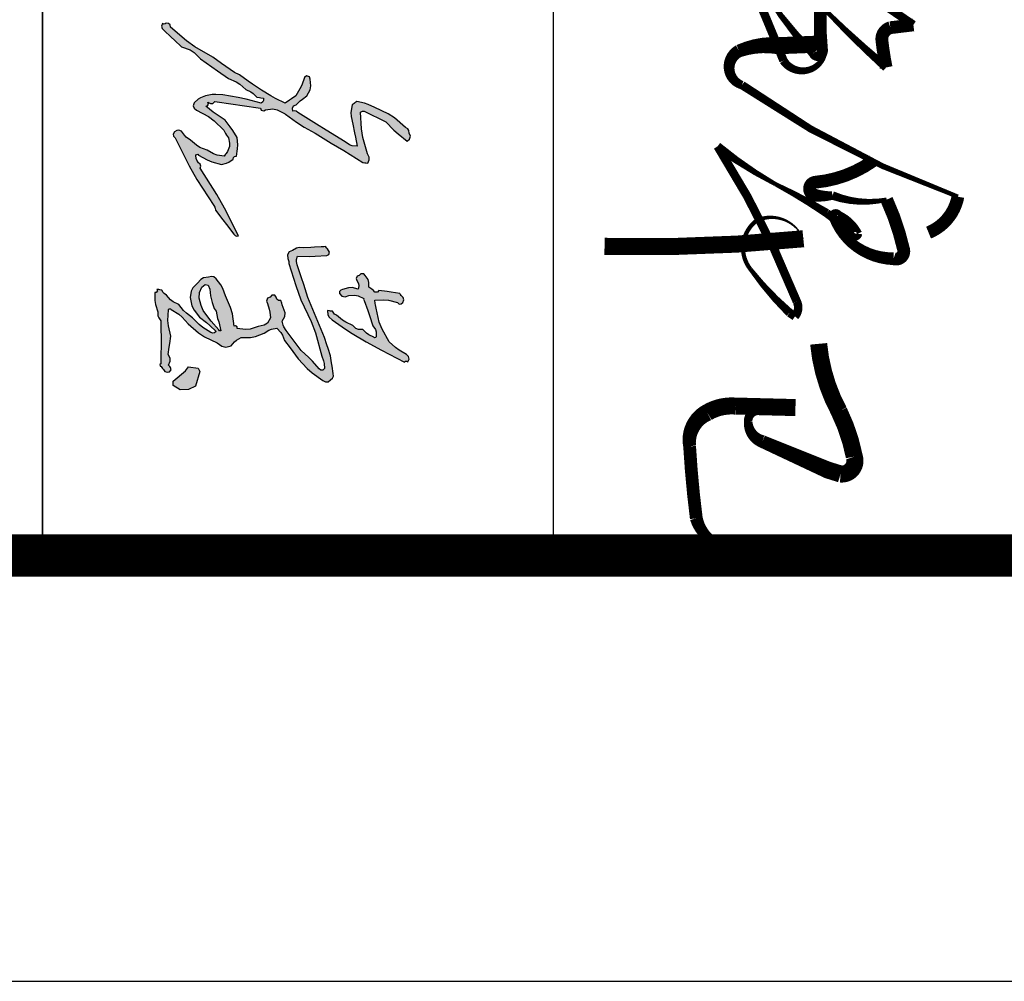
# Model space of a CAD drawing. Extents: x 1779708 to 7299578, y -1121471 to 88434.
# Tile 291 of 656: x 4581855 to 4585325, y -1084792 to -1081404. Entities that reach past the tile are written whole.
import ezdxf

# ---------------------------------------------------------------- set-up
doc = ezdxf.new("R2010")
doc.units = 0
doc.header["$LTSCALE"] = 1000
doc.header["$MEASUREMENT"] = 0
for name, color, linetype in [('PUB_TITLE', 4, 'CONTINUOUS'), ('修改', 6, 'CONTINUOUS'), ('电子签', 2, 'CONTINUOUS')]:
    doc.layers.add(name, color=color, linetype=linetype)

# ---------------------------------------------------------------- blocks, each defined once
blk = doc.blocks.new('A$C5DA54128')
at = {"layer": '电子签'}
h = blk.add_hatch(color=256, dxfattribs=at)
h.dxf.hatch_style = 1
h.paths.add_polyline_path([(1025.1, 439.8), (1026.4, 441.6), (1027, 442.5), (1028.3, 444.4), (1043.6, 466.4), (1051.3, 477.4), (1066.6, 499.5), (1083.9, 531.9), (1093.3, 547.8), (1113.4, 578.6), (1134.7, 616.5), (1146, 635.1), (1169.8, 671.6), (1170.6, 677.5), (1171, 680.5), (1171.9, 686.4), (1161.6, 690.8), (1153.9, 690.6), (1144, 685.4), (1096.4, 672.2), (1071.5, 668), (1022.3, 665.1), (1019.7, 668.7), (1018.9, 671.2), (1018.8, 675.7), (1031.5, 701.1), (1037.9, 713.8), (1050.7, 739.3), (1074.6, 763.3), (1086, 775.8), (1107.7, 801.8), (1101.1, 809.4), (1092.7, 811.5), (1083.3, 807.8), (1075.6, 807), (1070.9, 804.2), (1066.7, 797.6), (1039.1, 764.7), (1027, 746.1), (1008.2, 707.5), (999.2, 687.1), (995.6, 676.3), (990.4, 654.5), (994.7, 648.8), (996.8, 646), (1001, 640.3), (1023.1, 636.8), (1035.1, 637.2), (1056.9, 642.4), (1082.9, 647.8), (1095.9, 650.5), (1122, 655.7), (1120.6, 640.5), (1117.8, 632.3), (1109.2, 619.7), (1074.8, 564), (1057.7, 536.2), (1023.4, 480.5), (1019.2, 476.1), (1017.9, 472), (1018.8, 466), (1010.3, 465.1), (1003.9, 468.6), (1000.1, 476.3), (988.9, 488.1), (983.6, 494.4), (974.3, 507.8), (956.7, 517.3), (945.1, 519.6), (925.2, 517.4), (918.5, 514.9), (915.9, 506.1), (920.2, 500.4), (942.9, 492.5), (954, 487.3), (974.6, 474.9), (982.9, 462.6), (987.1, 456.4), (995.4, 444.1), (981.5, 415.3), (973.9, 401.2), (957.5, 373.8), (939.6, 348), (930.7, 335.2), (912.8, 309.5), (910, 303.8), (908.6, 301), (905.7, 295.3), (887.9, 269.6), (878.9, 256.8), (861.1, 231), (830.2, 178.6), (812.2, 153.5), (772.5, 107.4), (765.5, 105.6), (761.4, 101.1), (760.4, 94), (763.2, 90.9), (763.6, 87.3), (761.5, 83.7), (769.4, 80.5), (776.5, 82), (782.3, 88.3), (801.5, 108.7), (811, 119), (830.2, 139.5), (839.1, 164.3), (847, 176.5), (866, 195), (888.9, 228), (900.4, 244.6), (923.4, 277.6), (933.5, 299.6), (940.3, 310.1), (956, 328.5), (962.7, 342.7), (967.4, 349.4), (978.3, 360.6), (979.5, 368.6), (980, 372.5), (981.2, 380.4), (987.5, 380.3), (991.4, 378.3), (995.3, 373.3), (983.8, 328.7), (979, 306.1), (971.4, 260.6), (970.1, 240.2), (970.7, 229.7), (974.2, 209.6), (980, 195.2), (984.4, 188.1), (994.7, 176.4), (1003.3, 173.9), (1010.5, 176.3), (1015.9, 183.4), (1035.2, 218.3), (1047.5, 234.8), (1075.4, 263.2), (1084.7, 268.5), (1089.2, 271.4), (1097.7, 277.7), (1113.5, 280.7), (1122.6, 280), (1137.7, 274.5), (1143, 270.3), (1145.7, 268.4), (1151.5, 264.9), (1148.5, 243.7), (1144.8, 232.9), (1134, 214.4), (1125.5, 193.1), (1119.3, 182.8), (1104.3, 165.6), (1095.5, 153.4), (1089.9, 147.8), (1077.7, 139.1), (1075, 131.3), (1075.6, 125.7), (1079.8, 118.6), (1086.3, 115.2), (1092.5, 116.1), (1097.8, 121), (1179.6, 161.4), (1219.6, 184.2), (1296, 233.9), (1300.9, 237.1), (1303.8, 238.3), (1309.5, 239.5), (1337.8, 260.7), (1352, 271.3), (1380.3, 292.5), (1384.4, 297), (1385.7, 300.9), (1384.9, 307), (1303.6, 265.6), (1263.8, 242.9), (1186.7, 194.1), (1180.3, 196.2), (1174.7, 194.3), (1170.8, 188.8), (1163.4, 183.8), (1158.5, 182.2), (1149.6, 181.8), (1146.6, 183), (1145.8, 187.4), (1148.2, 189.6), (1162.2, 214.8), (1167.8, 228.5), (1175.5, 256.4), (1171.8, 271.2), (1168.6, 278.6), (1160.3, 291.4), (1155.4, 292.2), (1152.3, 295.3), (1151.5, 300.3), (1129.7, 304.1), (1118.4, 304.7), (1096.3, 303.2), (1075.7, 289.6), (1065.5, 282.4), (1045.7, 267.5), (1030.3, 244), (1022, 232.5), (1004.6, 210.3), (1003.1, 215.5), (998.2, 218.3), (992.9, 217), (997.1, 224.1), (996.4, 231.4), (990.9, 237.6), (998.6, 291), (1002.4, 317.7), (1010.2, 371.2), (1015.9, 373.3), (1018.2, 380.7), (1014.8, 385.7), (1012.4, 407.6), (1014.8, 420.3)])
h = blk.add_hatch(color=256, dxfattribs=at)
h.dxf.hatch_style = 1
h.paths.add_polyline_path([(1649, 700.9), (1659.7, 708.9), (1667.4, 711.4), (1683.5, 711.4), (1684.6, 705.8), (1682.2, 703.7), (1675.6, 689.5), (1670.9, 682.7), (1659.9, 671.5), (1660.4, 659.2), (1657.2, 651.3), (1648.2, 642.9), (1638.7, 622.1), (1632.6, 612.1), (1618.4, 594.1), (1613.9, 587.2), (1606.7, 583.2), (1605.9, 577.2), (1605.4, 574.3), (1604.6, 568.3), (1616.8, 568.7), (1624.3, 572.5), (1631.8, 582.1), (1659, 621), (1672, 640.9), (1696.7, 681.4), (1720.8, 726.3), (1732.6, 748.8), (1755.9, 794.1), (1753.2, 797.1), (1752.8, 800.8), (1754.9, 804.3), (1747, 807.6), (1739.8, 806), (1734, 799.8), (1720.9, 778.4), (1713.2, 768.2), (1696.5, 749.6), (1659.6, 728.3), (1638.9, 720.2), (1597.4, 710.9), (1588, 709.2), (1583.4, 708.3), (1574, 706.7), (1572.9, 733.7), (1574.4, 747.7), (1581.2, 773.8), (1585.4, 778.3), (1585.2, 784.8), (1580.9, 789), (1573, 792.3), (1565.8, 790.7), (1560, 784.5), (1557.7, 782.8), (1554.3, 780.2), (1550.8, 755.5), (1549, 743.1), (1545.4, 718.4), (1550.3, 714.8), (1550.5, 707), (1545.7, 703.2), (1541.6, 697.9), (1539.7, 695.1), (1536.2, 689.4), (1521.8, 689.9), (1513.5, 687.4), (1501.8, 679.2), (1496.3, 674.8), (1496.3, 665.9), (1501.8, 661.5), (1503.8, 655.5), (1510, 652.4), (1515.9, 654.4), (1525.3, 659), (1531.5, 659.9), (1541.8, 658.3), (1537.3, 640.6), (1537.5, 630.1), (1542.8, 612.6), (1544.2, 607), (1548.2, 603.7), (1554.1, 603.4), (1562.5, 610.6), (1564.7, 620.1), (1560.5, 630.3), (1559.2, 648.3), (1561.2, 658.4), (1569.4, 674.5), (1571.5, 673.9), (1573.3, 674.5), (1574.7, 676.2), (1604.4, 686.1), (1619.3, 691)])
h.paths.add_polyline_path([(1573, 489.5), (1636.7, 520.3), (1670.4, 532.9), (1738.6, 551.5), (1752.5, 556.8), (1760.2, 558.4), (1775, 558.9), (1779.4, 554.6), (1779.5, 548.1), (1775.4, 543.7), (1752.9, 523.7), (1742.2, 513.1), (1722.2, 490.7), (1698.4, 472.9), (1686.5, 464), (1662.7, 446.2), (1652.8, 440.2), (1647.2, 437.8), (1635.9, 435), (1622, 443.1), (1610.9, 444), (1595.9, 438.2), (1587.5, 435), (1583.3, 433.6), (1574.7, 431.2), (1574.9, 424.5), (1571.4, 419.6), (1565.1, 417.4), (1559.5, 413), (1559.5, 404.1), (1565.1, 399.7), (1568.5, 392.2), (1576.5, 388.9), (1584.2, 391.9), (1600.5, 396.8), (1609, 398.6), (1625.9, 401), (1641.1, 391.9), (1647.9, 382), (1651, 364.6), (1658.9, 341.1), (1660.3, 327.6), (1657.2, 303), (1652.8, 303.2), (1649.1, 298), (1650.8, 293.8), (1614, 288.8), (1595.5, 283.6), (1561.3, 268.9), (1539.9, 261), (1529.4, 255.1), (1511.8, 240.6), (1505.9, 233.8), (1504.3, 227.6), (1506.1, 218.7), (1508.8, 204), (1513.1, 196.1), (1524.1, 185.8), (1537.9, 172.8), (1547.8, 167.8), (1566.5, 164.5), (1591.1, 170), (1603.7, 176), (1623.5, 191.7), (1639.6, 212.2), (1648.1, 222.1), (1666, 241.1), (1669.7, 236), (1670.5, 231.7), (1668.8, 225.6), (1654.2, 201.9), (1645.3, 190.7), (1625.5, 171.2), (1612.1, 153.5), (1604.2, 145.3), (1586.9, 131.3), (1579.3, 114.6), (1573.1, 106.6), (1558.9, 94.9), (1554.3, 88.6), (1551.2, 85.7), (1544.4, 81.8), (1543.6, 75.9), (1543.1, 72.9), (1542.3, 67), (1546.4, 68.7), (1551.6, 65.1), (1551.5, 60.6), (1574.6, 61), (1586.5, 62.9), (1608.4, 70), (1619.6, 70.1), (1625.9, 72.2), (1635, 78.8), (1653.2, 78.2), (1662.4, 78.4), (1680.6, 79.8), (1712.8, 79.2), (1729, 78.9), (1761.2, 78.3), (1763.4, 76), (1767.8, 76.8), (1769, 79.7), (1774.7, 83.9), (1777.5, 86.1), (1783.2, 90.3), (1785.9, 97.4), (1784.2, 103.9), (1778.2, 108.7), (1772.1, 106.8), (1769, 105), (1764.4, 100.6), (1753.4, 105.8), (1744.8, 105.6), (1734, 99.9), (1712.2, 103.1), (1701.3, 104.6), (1679.6, 107.8), (1649.6, 100.7), (1633.6, 99.3), (1600.1, 101.3), (1599.1, 106.8), (1601.4, 109), (1615.3, 131), (1624.2, 141.4), (1643.9, 158.4), (1670.4, 189.3), (1681.9, 207.1), (1699.2, 243.9), (1709.3, 257.7), (1711.6, 269), (1707.8, 285.6), (1696.1, 294.9), (1691, 301.1), (1684.1, 314.3), (1683.9, 341.8), (1681.1, 356.2), (1671.1, 381.9), (1662.2, 395.3), (1659, 403.5), (1656.3, 419.4), (1668.9, 430.9), (1676.6, 435.7), (1692.4, 442), (1714, 458), (1724.7, 466.1), (1746.3, 482.2), (1774.5, 508), (1787.5, 522.7), (1809.7, 553.9), (1814.1, 561.9), (1813.6, 569.6), (1807.9, 576.9), (1802.6, 583.1), (1797.1, 585.4), (1788.9, 584.7), (1768.2, 581.8), (1757.8, 580.2), (1737.2, 577), (1716, 569.9), (1705.4, 566.4), (1684.1, 559.4), (1636.9, 539.9), (1613.2, 530.2), (1565.9, 510.8), (1527.7, 498.1), (1508.6, 491.7), (1470.4, 479.1), (1460.6, 477.1), (1455, 477.4), (1445.3, 480.2), (1445.8, 514.7), (1445.3, 532), (1442.6, 566.5), (1439.7, 571.8), (1433.6, 573.8), (1428.1, 571.1), (1423.6, 567.7), (1421.3, 566), (1416.8, 562.6), (1417.1, 557.5), (1417.2, 555), (1417.5, 549.9), (1418.6, 529.5), (1419.1, 519.3), (1420.2, 498.9), (1419.1, 485.1), (1420.9, 477), (1428, 465), (1432.6, 455.3), (1440.5, 450.7), (1451.3, 451.5), (1458.8, 454.3), (1466.8, 454.3), (1509.3, 468.4), (1530.5, 475.4)])
h.paths.add_polyline_path([(1606.3, 241.5), (1627.7, 245.3), (1638.1, 248.4), (1655, 252.9), (1663.7, 254.7), (1663.6, 250.8), (1661.3, 248.9), (1635.7, 226.4), (1619.2, 213.4), (1604.5, 202.5), (1589.9, 196.9), (1568.2, 190.8), (1551.3, 191.7), (1535.4, 198.6), (1528.4, 208.8), (1529.7, 217.9), (1541.9, 222.3), (1561.4, 224.1), (1580.6, 229), (1598.4, 234.9)], flags=16)
h.paths.add_polyline_path([(1836.7, 160), (1826.2, 180.7), (1783.6, 192.7), (1773.3, 188.4), (1769.3, 160.1), (1781.4, 150.6), (1811.4, 114.4), (1825, 114.7), (1836.9, 134.9)])
for p, q in [((1092.7, 811.5), (1083.3, 807.8)), ((1101.1, 809.4), (1092.7, 811.5)), ((1066.7, 797.6), (1039.1, 764.7)), ((1070.9, 804.2), (1066.7, 797.6)), ((1075.6, 807), (1070.9, 804.2)), ((1083.3, 807.8), (1075.6, 807)), ((1086, 775.8), (1107.7, 801.8)), ((1107.7, 801.8), (1101.1, 809.4)), ((1556.6, 781.9), (1554.3, 780.2)), ((1557.7, 782.8), (1556.6, 781.9)), ((1560, 784.5), (1557.7, 782.8)), ((1565.8, 790.7), (1560, 784.5)), ((1573, 792.3), (1565.8, 790.7)), ((1580.9, 789), (1573, 792.3)), ((1585.2, 784.8), (1580.9, 789)), ((1585.4, 778.3), (1585.2, 784.8)), ((1734, 799.8), (1720.9, 778.4)), ((1732.6, 748.8), (1755.9, 794.1)), ((1739.8, 806), (1734, 799.8)), ((1747, 807.6), (1739.8, 806)), ((1754.9, 804.3), (1747, 807.6)), ((1752.8, 800.8), (1754.9, 804.3)), ((1753.2, 797.1), (1752.8, 800.8)), ((1755.9, 794.1), (1753.2, 797.1)), ((1039.1, 764.7), (1027, 746.1)), ((1050.7, 739.3), (1074.6, 763.3)), ((1074.6, 763.3), (1086, 775.8)), ((1550.8, 755.5), (1549, 743.1)), ((1554.3, 780.2), (1550.8, 755.5)), ((1574.4, 747.7), (1581.2, 773.8)), ((1581.2, 773.8), (1585.4, 778.3)), ((1713.2, 768.2), (1696.5, 749.6)), ((1720.9, 778.4), (1713.2, 768.2)), ((1027, 746.1), (1008.2, 707.5)), ((1037.9, 713.8), (1050.7, 739.3)), ((1549, 743.1), (1545.4, 718.4)), ((1572.9, 733.7), (1574.4, 747.7)), ((1574, 706.7), (1572.9, 733.7)), ((1659.6, 728.3), (1638.9, 720.2)), ((1696.5, 749.6), (1659.6, 728.3)), ((1696.7, 681.4), (1720.8, 726.3)), ((1720.8, 726.3), (1732.6, 748.8)), ((1008.2, 707.5), (999.2, 687.1)), ((1018.8, 675.7), (1031.5, 701.1)), ((1031.5, 701.1), (1037.9, 713.8)), ((1539.7, 695.1), (1536.2, 689.4)), ((1541.6, 697.9), (1539.7, 695.1)), ((1545.7, 703.2), (1541.6, 697.9)), ((1545.4, 718.4), (1550.3, 714.8)), ((1550.5, 707), (1545.7, 703.2)), ((1550.3, 714.8), (1550.5, 707)), ((1583.4, 708.3), (1574, 706.7)), ((1588, 709.2), (1583.4, 708.3)), ((1597.4, 710.9), (1588, 709.2)), ((1638.9, 720.2), (1597.4, 710.9)), ((1619.3, 691), (1649, 700.9)), ((1649, 700.9), (1659.7, 708.9)), ((1659.7, 708.9), (1667.4, 711.4)), ((1667.4, 711.4), (1680.8, 711.4)), ((1682.2, 703.7), (1675.6, 689.5)), ((1680.8, 711.4), (1683.8, 710.2)), ((1684.6, 705.8), (1682.2, 703.7)), ((1683.8, 710.2), (1684.6, 705.8)), ((995.6, 676.3), (990.4, 654.5)), ((999.2, 687.1), (995.6, 676.3)), ((1018.9, 671.2), (1018.8, 675.7)), ((1019.7, 668.7), (1018.9, 671.2)), ((1022.3, 665.1), (1019.7, 668.7)), ((1071.5, 668), (1022.3, 665.1)), ((1096.4, 672.2), (1071.5, 668)), ((1144, 685.4), (1096.4, 672.2)), ((1153.9, 690.6), (1144, 685.4)), ((1146, 635.1), (1169.8, 671.6)), ((1161.6, 690.8), (1153.9, 690.6)), ((1171.9, 686.4), (1161.6, 690.8)), ((1169.8, 671.6), (1170.6, 677.5)), ((1170.6, 677.5), (1171, 680.5)), ((1171, 680.5), (1171.9, 686.4)), ((1501.8, 679.2), (1496.3, 674.8)), ((1496.3, 674.8), (1496.3, 665.9)), ((1496.3, 665.9), (1501.8, 661.5)), ((1513.5, 687.4), (1501.8, 679.2)), ((1521.8, 689.9), (1513.5, 687.4)), ((1536.2, 689.4), (1521.8, 689.9)), ((1561.2, 658.4), (1569.4, 674.5)), ((1569.4, 674.5), (1571.5, 673.9)), ((1571.5, 673.9), (1573.3, 674.5)), ((1573.3, 674.5), (1574.7, 676.2)), ((1574.7, 676.2), (1604.4, 686.1)), ((1604.4, 686.1), (1619.3, 691)), ((1670.9, 682.7), (1659.9, 671.5)), ((1659.9, 671.5), (1660.4, 659.2)), ((1675.6, 689.5), (1670.9, 682.7)), ((1672, 640.9), (1696.7, 681.4)), ((990.4, 654.5), (994.7, 648.8)), ((994.7, 648.8), (996.8, 646)), ((996.8, 646), (1001, 640.3)), ((1001, 640.3), (1023.1, 636.8)), ((1023.1, 636.8), (1035.1, 637.2)), ((1035.1, 637.2), (1056.9, 642.4)), ((1056.9, 642.4), (1082.9, 647.8)), ((1082.9, 647.8), (1095.9, 650.5)), ((1095.9, 650.5), (1122, 655.7)), ((1120.6, 640.5), (1117.8, 632.3)), ((1122, 655.7), (1120.6, 640.5)), ((1501.8, 661.5), (1503.8, 655.5)), ((1503.8, 655.5), (1510, 652.4)), ((1510, 652.4), (1515.9, 654.4)), ((1515.9, 654.4), (1525.3, 659)), ((1525.3, 659), (1531.5, 659.9)), ((1531.5, 659.9), (1541.8, 658.3)), ((1541.8, 658.3), (1537.3, 640.6)), ((1537.3, 640.6), (1537.5, 630.1)), ((1559.2, 648.3), (1561.2, 658.4)), ((1560.5, 630.3), (1559.2, 648.3)), ((1648.2, 642.9), (1638.7, 622.1)), ((1657.2, 651.3), (1648.2, 642.9)), ((1660.4, 659.2), (1657.2, 651.3)), ((1659, 621), (1672, 640.9)), ((1109.2, 619.7), (1074.8, 564)), ((1117.8, 632.3), (1109.2, 619.7)), ((1113.4, 578.6), (1134.7, 616.5)), ((1134.7, 616.5), (1146, 635.1)), ((1537.5, 630.1), (1542.8, 612.6)), ((1542.8, 612.6), (1544.2, 607)), ((1554.1, 603.4), (1562.5, 610.6)), ((1564.7, 620.1), (1560.5, 630.3)), ((1562.5, 610.6), (1564.7, 620.1)), ((1632.6, 612.1), (1618.4, 594.1)), ((1631.8, 582.1), (1659, 621)), ((1638.7, 622.1), (1632.6, 612.1)), ((1093.3, 547.8), (1113.4, 578.6)), ((1544.2, 607), (1548.2, 603.7)), ((1548.2, 603.7), (1554.1, 603.4)), ((1606.7, 583.2), (1605.9, 577.2)), ((1612.3, 586.3), (1606.7, 583.2)), ((1614.9, 588.8), (1612.3, 586.3)), ((1618.4, 594.1), (1614.9, 588.8)), ((1624.3, 572.5), (1631.8, 582.1)), ((1757.8, 580.2), (1737.2, 577)), ((1768.2, 581.8), (1757.8, 580.2)), ((1788.9, 584.7), (1768.2, 581.8)), ((1797.1, 585.4), (1788.9, 584.7)), ((1802.6, 583.1), (1797.1, 585.4)), ((1807.9, 576.9), (1802.6, 583.1)), ((1074.8, 564), (1057.7, 536.2)), ((1421.3, 566), (1416.8, 562.6)), ((1416.8, 562.6), (1417.1, 557.5)), ((1417.1, 557.5), (1417.2, 555)), ((1417.2, 555), (1417.5, 549.9)), ((1417.5, 549.9), (1418.6, 529.5)), ((1423.6, 567.7), (1421.3, 566)), ((1428.1, 571.1), (1423.6, 567.7)), ((1433.6, 573.8), (1428.1, 571.1)), ((1439.7, 571.8), (1433.6, 573.8)), ((1442.6, 566.5), (1439.7, 571.8)), ((1445.3, 532), (1442.6, 566.5)), ((1605.4, 574.3), (1604.6, 568.3)), ((1604.6, 568.3), (1616.8, 568.7)), ((1605.9, 577.2), (1605.4, 574.3)), ((1616.8, 568.7), (1624.3, 572.5)), ((1684.1, 559.4), (1636.9, 539.9)), ((1670.4, 532.9), (1738.6, 551.5)), ((1705.4, 566.4), (1684.1, 559.4)), ((1716, 569.9), (1705.4, 566.4)), ((1737.2, 577), (1716, 569.9)), ((1738.6, 551.5), (1752.5, 556.8)), ((1752.5, 556.8), (1760.2, 558.4)), ((1760.2, 558.4), (1775, 558.9)), ((1775, 558.9), (1779.4, 554.6)), ((1779.4, 554.6), (1779.5, 548.1)), ((1787.5, 522.7), (1809.7, 553.9)), ((1813.6, 569.6), (1807.9, 576.9)), ((1809.7, 553.9), (1814.1, 561.9)), ((1814.1, 561.9), (1813.6, 569.6)), ((1057.7, 536.2), (1023.4, 480.5)), ((1066.6, 499.5), (1083.9, 531.9)), ((1083.9, 531.9), (1093.3, 547.8)), ((1418.6, 529.5), (1419.1, 519.3)), ((1445.8, 514.7), (1445.3, 532)), ((1613.2, 530.2), (1565.9, 510.8)), ((1636.9, 539.9), (1613.2, 530.2)), ((1636.7, 520.3), (1670.4, 532.9)), ((1752.9, 523.7), (1742.2, 513.1)), ((1775.4, 543.7), (1752.9, 523.7)), ((1774.5, 508), (1787.5, 522.7)), ((1779.5, 548.1), (1775.4, 543.7)), ((918.5, 514.9), (915.9, 506.1)), ((915.9, 506.1), (920.2, 500.4)), ((925.2, 517.4), (918.5, 514.9)), ((920.2, 500.4), (942.9, 492.5)), ((945.1, 519.6), (925.2, 517.4)), ((942.9, 492.5), (954, 487.3)), ((956.7, 517.3), (945.1, 519.6)), ((974.3, 507.8), (956.7, 517.3)), ((983.6, 494.4), (974.3, 507.8)), ((988.9, 488.1), (983.6, 494.4)), ((1051.3, 477.4), (1066.6, 499.5)), ((1419.1, 519.3), (1420.2, 498.9)), ((1420.2, 498.9), (1419.1, 485.1)), ((1445.3, 480.2), (1445.8, 514.7)), ((1508.6, 491.7), (1470.4, 479.1)), ((1527.7, 498.1), (1508.6, 491.7)), ((1565.9, 510.8), (1527.7, 498.1)), ((1573, 489.5), (1636.7, 520.3)), ((1742.2, 513.1), (1722.2, 490.7)), ((1746.3, 482.2), (1774.5, 508)), ((954, 487.3), (974.6, 474.9)), ((974.6, 474.9), (982.9, 462.6)), ((1000.1, 476.3), (988.9, 488.1)), ((1003.9, 468.6), (1000.1, 476.3)), ((1010.3, 465.1), (1003.9, 468.6)), ((1018.8, 466), (1010.3, 465.1)), ((1019.2, 476.1), (1017.9, 472)), ((1017.9, 472), (1018.8, 466)), ((1023.4, 480.5), (1019.2, 476.1)), ((1028.3, 444.4), (1043.6, 466.4)), ((1043.6, 466.4), (1051.3, 477.4)), ((1419.1, 485.1), (1420.9, 477)), ((1420.9, 477), (1428, 465)), ((1428, 465), (1432.6, 455.3)), ((1455, 477.4), (1445.3, 480.2)), ((1460.6, 477.1), (1455, 477.4)), ((1470.4, 479.1), (1460.6, 477.1)), ((1466.8, 454.3), (1509.3, 468.4)), ((1509.3, 468.4), (1530.5, 475.4)), ((1530.5, 475.4), (1573, 489.5)), ((1686.5, 464), (1662.7, 446.2)), ((1698.4, 472.9), (1686.5, 464)), ((1722.2, 490.7), (1698.4, 472.9)), ((1714, 458), (1724.7, 466.1)), ((1724.7, 466.1), (1746.3, 482.2)), ((995.4, 444.1), (981.5, 415.3)), ((982.9, 462.6), (987.1, 456.4)), ((987.1, 456.4), (995.4, 444.1)), ((1014.8, 420.3), (1025.1, 439.8)), ((1025.1, 439.8), (1026.4, 441.6)), ((1026.4, 441.6), (1027, 442.5)), ((1027, 442.5), (1028.3, 444.4)), ((1432.6, 455.3), (1440.5, 450.7)), ((1440.5, 450.7), (1451.3, 451.5)), ((1451.3, 451.5), (1457.2, 453.7)), ((1457.2, 453.7), (1460.5, 454.3)), ((1460.5, 454.3), (1466.8, 454.3)), ((1587.5, 435), (1583.3, 433.6)), ((1595.9, 438.2), (1587.5, 435)), ((1610.9, 444), (1595.9, 438.2)), ((1622, 443.1), (1610.9, 444)), ((1635.9, 435), (1622, 443.1)), ((1647.2, 437.8), (1635.9, 435)), ((1652.8, 440.2), (1647.2, 437.8)), ((1662.7, 446.2), (1652.8, 440.2)), ((1668.9, 430.9), (1676.6, 435.7)), ((1676.6, 435.7), (1692.4, 442)), ((1692.4, 442), (1714, 458)), ((981.5, 415.3), (973.9, 401.2)), ((1012.4, 407.6), (1014.8, 420.3)), ((1014.8, 385.7), (1012.4, 407.6)), ((1565.1, 417.4), (1559.5, 413)), ((1559.5, 413), (1559.5, 404.1)), ((1571.4, 419.6), (1565.1, 417.4)), ((1574.9, 424.5), (1571.4, 419.6)), ((1583.3, 433.6), (1574.7, 431.2)), ((1574.7, 431.2), (1574.9, 424.5)), ((1656.3, 419.4), (1668.9, 430.9)), ((1659, 403.5), (1656.3, 419.4)), ((973.9, 401.2), (957.5, 373.8)), ((980, 372.5), (981.2, 380.4)), ((981.2, 380.4), (987.5, 380.3)), ((987.5, 380.3), (991.4, 378.3)), ((991.4, 378.3), (995.3, 373.3)), ((1018.2, 380.7), (1014.8, 385.7)), ((1015.9, 373.3), (1018.2, 380.7)), ((1559.5, 404.1), (1565.1, 399.7)), ((1565.1, 399.7), (1568.5, 392.2)), ((1568.5, 392.2), (1576.5, 388.9)), ((1576.5, 388.9), (1584.2, 391.9)), ((1584.2, 391.9), (1600.5, 396.8)), ((1600.5, 396.8), (1609, 398.6)), ((1609, 398.6), (1625.9, 401)), ((1625.9, 401), (1641.1, 391.9)), ((1641.1, 391.9), (1647.9, 382)), ((1647.9, 382), (1651, 364.6)), ((1662.2, 395.3), (1659, 403.5)), ((1671.1, 381.9), (1662.2, 395.3)), ((1681.1, 356.2), (1671.1, 381.9)), ((939.6, 348), (930.7, 335.2)), ((957.5, 373.8), (939.6, 348)), ((962.7, 342.7), (967.4, 349.4)), ((967.4, 349.4), (978.3, 360.6)), ((978.3, 360.6), (979.5, 368.6)), ((979.5, 368.6), (980, 372.5)), ((995.3, 373.3), (983.8, 328.7)), ((1002.4, 317.7), (1010.2, 371.2)), ((1010.2, 371.2), (1015.9, 373.3)), ((1651, 364.6), (1658.9, 341.1)), ((1683.9, 341.8), (1681.1, 356.2)), ((930.7, 335.2), (912.8, 309.5)), ((940.3, 310.1), (956, 328.5)), ((956, 328.5), (962.7, 342.7)), ((983.8, 328.7), (979, 306.1)), ((1660.3, 327.6), (1657.2, 303)), ((1658.9, 341.1), (1660.3, 327.6)), ((1684.1, 314.3), (1683.9, 341.8)), ((905.7, 295.3), (887.9, 269.6)), ((908.6, 301), (905.7, 295.3)), ((910, 303.8), (908.6, 301)), ((912.8, 309.5), (910, 303.8)), ((923.4, 277.6), (933.5, 299.6)), ((933.5, 299.6), (940.3, 310.1)), ((979, 306.1), (971.4, 260.6)), ((990.9, 237.6), (998.6, 291)), ((998.6, 291), (1002.4, 317.7)), ((1075.7, 289.6), (1065.5, 282.4)), ((1096.3, 303.2), (1075.7, 289.6)), ((1118.4, 304.7), (1096.3, 303.2)), ((1129.7, 304.1), (1118.4, 304.7)), ((1151.5, 300.3), (1129.7, 304.1)), ((1152.3, 295.3), (1151.5, 300.3)), ((1155.4, 292.2), (1152.3, 295.3)), ((1160.3, 291.4), (1155.4, 292.2)), ((1168.6, 278.6), (1160.3, 291.4)), ((1384.9, 307), (1303.6, 265.6)), ((1352, 271.3), (1380.3, 292.5)), ((1380.3, 292.5), (1384.4, 297)), ((1384.4, 297), (1385.7, 300.9)), ((1385.7, 300.9), (1384.9, 307)), ((1650.8, 293.8), (1614, 288.8)), ((1652.8, 303.2), (1649.1, 298)), ((1649.1, 298), (1650.8, 293.8)), ((1657.2, 303), (1652.8, 303.2)), ((1691, 301.1), (1684.1, 314.3)), ((1696.1, 294.9), (1691, 301.1)), ((1707.8, 285.6), (1696.1, 294.9)), ((887.9, 269.6), (878.9, 256.8)), ((900.4, 244.6), (923.4, 277.6)), ((971.4, 260.6), (970.1, 240.2)), ((1045.7, 267.5), (1030.3, 244)), ((1065.5, 282.4), (1045.7, 267.5)), ((1047.5, 234.8), (1075.4, 263.2)), ((1075.4, 263.2), (1084.7, 268.5)), ((1084.7, 268.5), (1089.2, 271.4)), ((1089.2, 271.4), (1097.7, 277.7)), ((1097.7, 277.7), (1113.5, 280.7)), ((1113.5, 280.7), (1122.6, 280)), ((1122.6, 280), (1137.7, 274.5)), ((1137.7, 274.5), (1143, 270.3)), ((1143, 270.3), (1145.7, 268.4)), ((1145.7, 268.4), (1151.5, 264.9)), ((1151.5, 264.9), (1148.5, 243.7)), ((1171.8, 271.2), (1168.6, 278.6)), ((1175.5, 256.4), (1171.8, 271.2)), ((1303.6, 265.6), (1263.8, 242.9)), ((1309.5, 239.5), (1337.8, 260.7)), ((1337.8, 260.7), (1352, 271.3)), ((1539.9, 261), (1529.4, 255.1)), ((1561.3, 268.9), (1539.9, 261)), ((1595.5, 283.6), (1561.3, 268.9)), ((1614, 288.8), (1595.5, 283.6)), ((1711.6, 269), (1707.8, 285.6)), ((1709.3, 257.7), (1711.6, 269)), ((878.9, 256.8), (861.1, 231)), ((888.9, 228), (900.4, 244.6)), ((970.1, 240.2), (970.7, 229.7)), ((996.4, 231.4), (990.9, 237.6)), ((997.1, 224.1), (996.4, 231.4)), ((1022, 232.5), (1004.6, 210.3)), ((1030.3, 244), (1022, 232.5)), ((1035.2, 218.3), (1047.5, 234.8)), ((1144.8, 232.9), (1134, 214.4)), ((1148.5, 243.7), (1144.8, 232.9)), ((1167.8, 228.5), (1175.5, 256.4)), ((1263.8, 242.9), (1186.7, 194.1)), ((1219.6, 184.2), (1296, 233.9)), ((1296, 233.9), (1300.9, 237.1)), ((1300.9, 237.1), (1303.8, 238.3)), ((1303.8, 238.3), (1309.5, 239.5)), ((1505.9, 233.8), (1504.3, 227.6)), ((1511.8, 240.6), (1505.9, 233.8)), ((1529.4, 255.1), (1511.8, 240.6)), ((1648.1, 222.1), (1666, 241.1)), ((1666, 241.1), (1669.7, 236)), ((1670.5, 231.7), (1668.8, 225.6)), ((1669.7, 236), (1670.5, 231.7)), ((1681.9, 207.1), (1699.2, 243.9)), ((1699.2, 243.9), (1709.3, 257.7)), ((861.1, 231), (830.2, 178.6)), ((866, 195), (888.9, 228)), ((970.7, 229.7), (974.2, 209.6)), ((974.2, 209.6), (980, 195.2)), ((992.9, 217), (997.1, 224.1)), ((998.2, 218.3), (992.9, 217)), ((1003.1, 215.5), (998.2, 218.3)), ((1004.6, 210.3), (1003.1, 215.5)), ((1015.9, 183.4), (1035.2, 218.3)), ((1134, 214.4), (1125.5, 193.1)), ((1148.2, 189.6), (1162.2, 214.8)), ((1162.2, 214.8), (1167.8, 228.5)), ((1504.3, 227.6), (1506.1, 218.7)), ((1506.1, 218.7), (1508.8, 204)), ((1508.8, 204), (1513.1, 196.1)), ((1623.5, 191.7), (1639.6, 212.2)), ((1639.6, 212.2), (1648.1, 222.1)), ((1668.8, 225.6), (1654.2, 201.9)), ((1670.4, 189.3), (1681.9, 207.1)), ((830.2, 178.6), (812.2, 153.5)), ((839.1, 164.3), (847, 176.5)), ((847, 176.5), (866, 195)), ((980, 195.2), (984.4, 188.1)), ((984.4, 188.1), (994.7, 176.4)), ((994.7, 176.4), (1003.3, 173.9)), ((1003.3, 173.9), (1010.5, 176.3)), ((1010.5, 176.3), (1015.9, 183.4)), ((1119.3, 182.8), (1104.3, 165.6)), ((1125.5, 193.1), (1119.3, 182.8)), ((1145.8, 187.4), (1148.2, 189.6)), ((1146.6, 183), (1145.8, 187.4)), ((1149.6, 181.8), (1146.6, 183)), ((1158.5, 182.2), (1149.6, 181.8)), ((1163.4, 183.8), (1158.5, 182.2)), ((1170.8, 188.8), (1163.4, 183.8)), ((1174.7, 194.3), (1170.8, 188.8)), ((1180.3, 196.2), (1174.7, 194.3)), ((1179.6, 161.4), (1219.6, 184.2)), ((1186.7, 194.1), (1180.3, 196.2)), ((1513.1, 196.1), (1524.1, 185.8)), ((1524.1, 185.8), (1537.9, 172.8)), ((1591.1, 170), (1603.7, 176)), ((1603.7, 176), (1623.5, 191.7)), ((1645.3, 190.7), (1625.5, 171.2)), ((1643.9, 158.4), (1670.4, 189.3)), ((1654.2, 201.9), (1645.3, 190.7)), ((812.2, 153.5), (772.5, 107.4)), ((830.2, 139.5), (839.1, 164.3)), ((1089.9, 147.8), (1077.7, 139.1)), ((1095.5, 153.4), (1089.9, 147.8)), ((1104.3, 165.6), (1095.5, 153.4)), ((1097.8, 121), (1179.6, 161.4)), ((1537.9, 172.8), (1547.8, 167.8)), ((1547.8, 167.8), (1566.5, 164.5)), ((1566.5, 164.5), (1591.1, 170)), ((1604.2, 145.3), (1586.9, 131.3)), ((1612.1, 153.5), (1604.2, 145.3)), ((1625.5, 171.2), (1612.1, 153.5)), ((1624.2, 141.4), (1643.9, 158.4)), ((801.5, 108.7), (811, 119)), ((811, 119), (830.2, 139.5)), ((1077.7, 139.1), (1075, 131.3)), ((1075, 131.3), (1075.6, 125.7)), ((1075.6, 125.7), (1079.8, 118.6)), ((1079.8, 118.6), (1086.3, 115.2)), ((1086.3, 115.2), (1092.5, 116.1)), ((1092.5, 116.1), (1097.8, 121)), ((1586.9, 131.3), (1579.3, 114.6)), ((1601.4, 109), (1615.3, 131)), ((1615.3, 131), (1624.2, 141.4)), ((761.4, 101.1), (760.4, 94)), ((760.4, 94), (763.2, 90.9)), ((765.5, 105.6), (761.4, 101.1)), ((763.6, 87.3), (761.5, 83.7)), ((763.2, 90.9), (763.6, 87.3)), ((772.5, 107.4), (765.5, 105.6)), ((776.5, 82), (782.3, 88.3)), ((782.3, 88.3), (801.5, 108.7)), ((1554.3, 88.6), (1551.2, 85.7)), ((1558.9, 94.9), (1554.3, 88.6)), ((1573.1, 106.6), (1558.9, 94.9)), ((1579.3, 114.6), (1573.1, 106.6)), ((1599.1, 106.8), (1601.4, 109)), ((1599.9, 102.4), (1599.1, 106.8)), ((1602.8, 101.2), (1599.9, 102.4)), ((1633.6, 99.3), (1602.8, 101.2)), ((1649.6, 100.7), (1633.6, 99.3)), ((1679.6, 107.8), (1649.6, 100.7)), ((1701.3, 104.6), (1679.6, 107.8)), ((1712.2, 103.1), (1701.3, 104.6)), ((1734, 99.9), (1712.2, 103.1)), ((1744.8, 105.6), (1734, 99.9)), ((1753.4, 105.8), (1744.8, 105.6)), ((1764.4, 100.6), (1753.4, 105.8)), ((1769, 105), (1764.4, 100.6)), ((1772.1, 106.8), (1769, 105)), ((1778.2, 108.7), (1772.1, 106.8)), ((1777.5, 86.1), (1783.2, 90.3)), ((1784.2, 103.9), (1778.2, 108.7)), ((1783.2, 90.3), (1785.9, 97.4)), ((1785.9, 97.4), (1784.2, 103.9)), ((761.5, 83.7), (769.4, 80.5)), ((769.4, 80.5), (776.5, 82)), ((1543.1, 72.9), (1542.3, 67)), ((1542.3, 67), (1546.4, 68.7)), ((1543.6, 75.9), (1543.1, 72.9)), ((1544.4, 81.8), (1543.6, 75.9)), ((1551.2, 85.7), (1544.4, 81.8)), ((1546.4, 68.7), (1551.6, 65.1)), ((1551.6, 65.1), (1551.5, 60.6)), ((1551.5, 60.6), (1574.6, 61)), ((1574.6, 61), (1586.5, 62.9)), ((1586.5, 62.9), (1608.4, 70)), ((1608.4, 70), (1619.6, 70.1)), ((1619.6, 70.1), (1625.9, 72.2)), ((1625.9, 72.2), (1635, 78.8)), ((1635, 78.8), (1653.2, 78.2)), ((1653.2, 78.2), (1662.4, 78.4)), ((1662.4, 78.4), (1680.6, 79.8)), ((1680.6, 79.8), (1712.8, 79.2)), ((1712.8, 79.2), (1729, 78.9)), ((1729, 78.9), (1761.2, 78.3)), ((1761.2, 78.3), (1763.4, 76)), ((1763.4, 76), (1767.8, 76.8)), ((1767.8, 76.8), (1769, 79.7)), ((1769, 79.7), (1774.7, 83.9)), ((1774.7, 83.9), (1777.5, 86.1))]:
    blk.add_line(p, q, dxfattribs=at)
for points in [[(1661.3, 248.9), (1635.7, 226.4), (1619.2, 213.4), (1604.5, 202.5), (1589.9, 196.9), (1568.2, 190.8), (1551.3, 191.7), (1535.4, 198.6), (1528.4, 208.8), (1529.7, 217.9), (1541.9, 222.3), (1561.4, 224.1), (1580.6, 229), (1598.4, 234.9), (1606.3, 241.5), (1627.7, 245.3), (1638.1, 248.4), (1655, 252.9), (1663.7, 254.7), (1663.6, 250.8)], [(1783.6, 192.7), (1826.2, 180.7), (1836.7, 160), (1836.9, 134.9), (1825, 114.7), (1811.4, 114.4), (1781.4, 150.6), (1769.3, 160.1), (1773.3, 188.4)]]:
    blk.add_lwpolyline(points, close=True, dxfattribs=at)
blk = doc.blocks.new('A$C36B43F05')
at = {"layer": 'PUB_TITLE'}
for p, q in [((29400, 1500), (29400, 12000)), ((31200, 12000), (31200, 1500))]:
    blk.add_line(p, q, dxfattribs=at)
blk.add_lwpolyline([(0, 0), (126150, 0), (126150, 178350), (0, 178350)], close=True, dxfattribs=at)
at = {"layer": 'PUB_TITLE', "const_width": 150}
blk.add_lwpolyline([(1500, 1500), (124650, 1500), (124650, 174600), (1500, 174600)], close=True, dxfattribs=at)
at = {"layer": 'PUB_TITLE'}
blk.add_lwpolyline([(29400, 12000), (29400, 1500)], dxfattribs=at)
at = {"layer": '电子签'}
for points in [[(32163.1, 3595.4, 30, 30, 0.028127), (32470.3, 3369.4, 45, 45, 0), (32388.9, 3359.6, 45, 45, 0.362787), (32359.2, 3314.2, 45, 45, 0.019197), (32374, 3219.4, 30, 15, -0.020472), (32155.6, 3425.6, 15, 15, -0.233729)], [(32144.9, 3458.6, 45, 45, 0.045779), (32146.4, 3280.7, 45, 30, -0.879667), (32116.2, 3268.4, 30, 15, -0.048621), (31953.1, 3475, 15, 30, 0.623556)], [(31917.1, 3472.6, 30, 30, -0.008278), (32012.3, 3243.4, 30, 15, 0.816036), (32158.3, 3302.6, 60, 60, 0), (31994, 3296.1, 60, 45, 0.122736), (31855.4, 3277.6, 45, 30, 0.663287), (31866.1, 3157.3, 30, 15, 0.069085), (32627.2, 2764.2, 45, 45, -0.253622), (32523.7, 2637.6, 45, 45, 3.190749)], [(32328.3, 2890.5, 45, 45, -0.131933), (32125.3, 2815.3, 45, 45, 0.873436), (32123.3, 2769.4, 45, 30, 0.080941), (32184.8, 2768.4, 30, 15, 0.144959), (32376.1, 2753.7, 45, 45, -0.051263), (32435.7, 2577.9, 45, 45, -0.581071), (32400.6, 2545.6, 45, 30, -0.302678), (32186.8, 2691.2, 30, 30, -0.944201), (32205.3, 2700, 30, 30, -0.168661), (32274.7, 2633.5, 30, 30, -1.302791), (32257.1, 2640.4, 30, 30, -0.022864), (32164.7, 2706.3, 30, 15, 0.024629), (31983.7, 2808.5, 15, 30, -0.040418), (31779.9, 2941.6, 30, 30, -0.047626), (32059.5, 2394.4, 30, 30, -0.295695), (32052.7, 2342.6, 30, 30, 0), (32033.5, 2355.4, 30, 15, -0.045754), (31895.5, 2509, 15, 15, -0.422502), (31918.3, 2680.6, 15, 3, -0.421761), (32082.3, 2615.9, 60, 60, -0.031692), (31381.6, 2589.3, 60, 60, 2.926125)], [(32136.2, 2245.8, 60, 60, 0.100588), (32208.2, 2007.9, 60, 60, -0.065766), (32261.9, 1848.5, 60, 60, -0.53666), (32213.6, 1787.2, 60, 60, 0), (32168.7, 1801.2, 60, 45, 0), (31937.6, 1901.7, 45, 30, -0.318033), (31888, 1969.9, 30, 30, -0.395376), (31916.8, 2009.2, 30, 30, -0.042901), (32054.5, 2021.2, 60, 60, 0), (31843.2, 2026.6, 60, 60, 0.152888), (31743.7, 2003.9, 60, 45, 0.327432), (31681.4, 1884.6, 45, 45, 0.017317), (31705, 1631, 45, 30, 0.268591), (31805.7, 1530.1, 30, 30, -0.175886)]]:
    blk.add_lwpolyline(points, format="xyseb", dxfattribs=at)
at = {"layer": '电子签', "xscale": 1.199999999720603, "yscale": 1.199999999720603, "zscale": 1.199999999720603, "rotation": 270}
blk.add_blockref('A$C5DA54128', (29723.3, 4288.5), dxfattribs=at)

msp = doc.modelspace()

# ---------------------------------------------------------------- block references
at = {"layer": '修改'}
msp.add_blockref('A$C36B43F05', (4552534.8, -1084792.1), dxfattribs=at)

doc.saveas('drawing.dxf')
